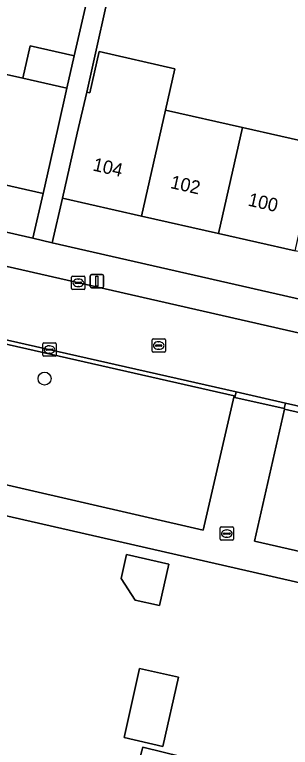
# Model space of a CAD drawing. Extents: x 163683 to 164494, y 382709 to 383872.
# Drawn here: x 163889.9 to 163910.6, y 383586.3 to 383641.4 of the extents above; entities that cross this region are included whole.
import ezdxf

# ---------------------------------------------------------------- set-up
doc = ezdxf.new("R2010")
doc.units = 0
for name, color, linetype in [('IMGEO_Boom', 7, 'Continuous'), ('IMGEO_Erf', 7, 'Continuous'), ('IMGEO_Groenvoorziening', 7, 'Continuous'), ('IMGEO_Kolk', 7, 'Continuous'), ('IMGEO_Lichtmast', 7, 'Continuous'), ('IMGEO_Pand', 7, 'Continuous'), ('IMGEO_Pand_nummerreeks', 7, 'Continuous'), ('IMGEO_Rijbaan_lokaal_open', 7, 'Continuous'), ('IMGEO_Rioolput', 7, 'Continuous'), ('IMGEO_Voetpad_open', 7, 'Continuous')]:
    doc.layers.add(name, color=color, linetype=linetype)

msp = doc.modelspace()

# ---------------------------------------------------------------- linework, layer by layer
at = {"layer": 'IMGEO_Boom'}
msp.add_circle((163892.14, 383614.038), 0.489, dxfattribs=at)
at = {"layer": 'IMGEO_Erf'}
for points in [[(163887.444, 383637.295), (163890.498, 383636.604), (163891.053, 383639.052), (163894.267, 383638.324), (163894.369, 383638.301), (163895.5, 383643.19), (163893.223, 383643.685), (163894.066, 383647.565), (163896.344, 383647.069), (163896.754, 383648.956), (163894.476, 383649.451), (163895.322, 383653.339), (163896.844, 383660.342), (163885.757, 383663.138)], [(163899.561, 383654.725), (163895.321, 383635.553), (163895.543, 383635.503), (163896.246, 383638.606), (163901.928, 383637.319), (163901.226, 383634.216), (163906.999, 383632.908), (163912.773, 383631.601), (163918.546, 383630.294), (163924.32, 383628.986), (163930.065, 383627.685), (163930.089, 383627.791), (163930.185, 383627.77), (163930.281, 383627.748), (163934.658, 383646.57)], [(163865.953, 383630.356), (163891.255, 383624.58), (163892.023, 383627.943), (163883.41, 383629.893)], [(163931.02, 383567.996), (163935.173, 383586.624), (163936.453, 383592.966), (163907.257, 383599.625), (163867.198, 383608.763), (163864.894, 383609.288), (163864.286, 383603.053), (163864.101, 383601.396), (163863.187, 383594.076), (163865.734, 383593.713), (163865.7, 383593.422), (163865.55, 383592.122), (163864.733, 383585.039)], [(163898.61, 383583.051), (163899.524, 383586.354), (163902.47, 383585.609)]]:
    msp.add_lwpolyline(points, dxfattribs=at)
for points in [[(163916.745, 383622.334), (163910.972, 383623.642), (163905.198, 383624.949), (163899.424, 383626.256), (163893.489, 383627.6), (163892.723, 383624.245), (163919.637, 383618.102), (163927.735, 383616.352), (163928.455, 383619.683), (163922.519, 383621.027)], [(163898.942, 383597.398), (163897.892, 383599.026), (163898.295, 383600.821), (163901.469, 383600.108), (163900.768, 383596.988)], [(163898.106, 383587.069), (163899.278, 383592.259), (163902.204, 383591.599), (163901.032, 383586.408)]]:
    msp.add_lwpolyline(points, close=True, dxfattribs=at)
at = {"layer": 'IMGEO_Groenvoorziening'}
for points in [[(163904.059, 383602.649), (163906.384, 383612.754), (163868.244, 383621.391), (163867.399, 383611.102)], [(163936.934, 383595.205), (163939.15, 383605.096), (163910.155, 383611.753), (163907.897, 383601.819)]]:
    msp.add_lwpolyline(points, close=True, dxfattribs=at)
at = {"layer": 'IMGEO_Kolk'}
for p, q in [((163894.175, 383620.807), (163894.175, 383621.659)), ((163894.25, 383621.733), (163895.102, 383621.733)), ((163894.663, 383621.513), (163894.688, 383621.513)), ((163895.176, 383621.659), (163895.176, 383620.807)), ((163894.434, 383621.227), (163894.434, 383621.239)), ((163894.872, 383621.19), (163894.474, 383621.19)), ((163894.477, 383621.276), (163894.875, 383621.276)), ((163894.686, 383620.953), (163894.661, 383620.953)), ((163894.918, 383621.239), (163894.918, 383621.227)), ((163895.102, 383620.733), (163894.25, 383620.733)), ((163892.007, 383615.794), (163892.007, 383616.646)), ((163892.082, 383616.72), (163892.934, 383616.72)), ((163892.495, 383616.5), (163892.52, 383616.5)), ((163893.008, 383616.646), (163893.008, 383615.794)), ((163892.266, 383616.214), (163892.266, 383616.226)), ((163892.704, 383616.177), (163892.306, 383616.177)), ((163892.309, 383616.263), (163892.707, 383616.263)), ((163892.518, 383615.94), (163892.493, 383615.94)), ((163892.75, 383616.226), (163892.75, 383616.214)), ((163892.934, 383615.72), (163892.082, 383615.72)), ((163905.328, 383601.968), (163905.328, 383602.82)), ((163905.403, 383602.894), (163906.255, 383602.894)), ((163906.329, 383602.82), (163906.329, 383601.968)), ((163905.587, 383602.388), (163905.587, 383602.4)), ((163906.025, 383602.351), (163905.627, 383602.351)), ((163905.63, 383602.437), (163906.028, 383602.437)), ((163905.816, 383602.674), (163905.841, 383602.674)), ((163906.071, 383602.4), (163906.071, 383602.388)), ((163906.255, 383601.894), (163905.403, 383601.894)), ((163905.839, 383602.114), (163905.814, 383602.114))]:
    msp.add_line(p, q, dxfattribs=at)
for points in [[(163894.175, 383620.807), (163894.175, 383621.659)], [(163894.25, 383621.733), (163895.102, 383621.733)], [(163895.176, 383621.659), (163895.176, 383620.807)], [(163895.102, 383620.733), (163894.25, 383620.733)], [(163892.007, 383615.794), (163892.007, 383616.646)], [(163892.082, 383616.72), (163892.934, 383616.72)], [(163893.008, 383616.646), (163893.008, 383615.794)], [(163892.934, 383615.72), (163892.082, 383615.72)], [(163905.328, 383601.968), (163905.328, 383602.82)], [(163905.403, 383602.894), (163906.255, 383602.894)], [(163906.329, 383602.82), (163906.329, 383601.968)], [(163906.255, 383601.894), (163905.403, 383601.894)]]:
    msp.add_lwpolyline(points, dxfattribs=at)
for centre, radius, start, end in [((163894.252, 383621.657), 0.0765, 91.552, 178.448), ((163894.252, 383621.657), 0.0765, 91.552, 178.448), ((163895.1, 383621.657), 0.0765, 1.552, 88.448), ((163895.1, 383621.657), 0.0765, 1.552, 88.448), ((163894.474, 383621.236), 0.0403, 85.8775, 175.7526), ((163894.471, 383621.226), 0.0366, 178.938, 274.7102), ((163894.875, 383621.233), 0.043, 264.8664, 352.4533), ((163894.879, 383621.238), 0.0386, 1.7309, 96.639), ((163894.252, 383620.809), 0.0765, 181.552, 268.448), ((163894.252, 383620.809), 0.0765, 181.552, 268.448), ((163895.1, 383620.809), 0.0765, 271.552, 358.448), ((163895.1, 383620.809), 0.0765, 271.552, 358.448), ((163892.084, 383616.644), 0.0765, 91.552, 178.448), ((163892.084, 383616.644), 0.0765, 91.552, 178.448), ((163892.932, 383616.644), 0.0765, 1.552, 88.448), ((163892.932, 383616.644), 0.0765, 1.552, 88.448), ((163892.306, 383616.223), 0.0403, 85.8775, 175.7526), ((163892.303, 383616.213), 0.0366, 178.938, 274.7102), ((163892.707, 383616.22), 0.043, 264.8664, 352.4533), ((163892.711, 383616.225), 0.0386, 1.7309, 96.639), ((163892.084, 383615.796), 0.0765, 181.552, 268.448), ((163892.084, 383615.796), 0.0765, 181.552, 268.448), ((163892.932, 383615.796), 0.0765, 271.552, 358.448), ((163892.932, 383615.796), 0.0765, 271.552, 358.448), ((163905.405, 383602.818), 0.0765, 91.552, 178.448), ((163905.405, 383602.818), 0.0765, 91.552, 178.448), ((163906.253, 383602.818), 0.0765, 1.552, 88.448), ((163906.253, 383602.818), 0.0765, 1.552, 88.448), ((163905.627, 383602.397), 0.0403, 85.8775, 175.7526), ((163905.624, 383602.387), 0.0366, 178.938, 274.7102), ((163906.028, 383602.394), 0.043, 264.8664, 352.4533), ((163906.032, 383602.399), 0.0386, 1.7309, 96.639), ((163905.405, 383601.97), 0.0765, 181.552, 268.448), ((163905.405, 383601.97), 0.0765, 181.552, 268.448), ((163906.253, 383601.97), 0.0765, 271.552, 358.448), ((163906.253, 383601.97), 0.0765, 271.552, 358.448)]:
    msp.add_arc(centre, radius, start, end, dxfattribs=at)
for centre, major_axis, ratio, start_param, end_param in [((163894.662, 383621.233), (-0.387, 0.002), 0.722429, 4.712389, 7.853982), ((163894.687, 383621.233), (-0.39, 0.002), 0.717154, 1.570796, 4.712389), ((163892.494, 383616.22), (-0.387, 0.002), 0.722429, 4.712389, 7.853982), ((163892.519, 383616.22), (-0.39, 0.002), 0.717154, 1.570796, 4.712389), ((163905.815, 383602.394), (-0.387, 0.002), 0.722429, 4.712389, 7.853982), ((163905.84, 383602.394), (-0.39, 0.002), 0.717154, 1.570796, 4.712389)]:
    msp.add_ellipse(centre, major_axis=major_axis, ratio=ratio, start_param=start_param, end_param=end_param, dxfattribs=at)
at = {"layer": 'IMGEO_Lichtmast'}
for p, q in [((163895.575, 383620.965), (163895.575, 383621.765)), ((163895.575, 383621.765), (163895.575, 383620.965)), ((163895.675, 383621.865), (163896.465, 383621.865)), ((163896.465, 383621.865), (163895.675, 383621.865)), ((163896.565, 383621.765), (163896.565, 383620.965)), ((163896.565, 383620.965), (163896.565, 383621.765)), ((163896.465, 383620.865), (163895.675, 383620.865)), ((163895.675, 383620.865), (163896.465, 383620.865))]:
    msp.add_line(p, q, dxfattribs=at)
msp.add_lwpolyline([(163895.995, 383621.74), (163896.145, 383621.74), (163896.145, 383620.99), (163895.995, 383620.99), (163895.995, 383621.74)], dxfattribs=at)
for centre, start, end in [((163895.675, 383621.765), 90, 180), ((163895.675, 383621.765), 90, 180), ((163896.465, 383621.765), 0, 90), ((163896.465, 383621.765), 360, 90), ((163895.675, 383620.965), 180, 270), ((163895.675, 383620.965), 180, 270), ((163896.465, 383620.965), 270, 0), ((163896.465, 383620.965), 270, 0)]:
    msp.add_arc(centre, 0.1, start, end, dxfattribs=at)
at = {"layer": 'IMGEO_Pand'}
for points in [[(163894.369, 383638.301), (163894.267, 383638.324), (163891.053, 383639.052), (163890.498, 383636.604), (163893.814, 383635.853)], [(163901.226, 383634.216), (163901.928, 383637.319), (163896.246, 383638.606), (163895.543, 383635.503), (163895.321, 383635.553), (163894.593, 383632.477), (163893.489, 383627.6), (163899.424, 383626.256)], [(163890.498, 383636.604), (163887.444, 383637.295), (163886.826, 383634.564), (163884.603, 383635.068), (163884.533, 383634.766), (163883.41, 383629.893), (163892.023, 383627.943), (163893.127, 383632.82), (163893.814, 383635.853)], [(163906.999, 383632.908), (163901.226, 383634.216), (163899.424, 383626.256), (163905.198, 383624.949)], [(163910.972, 383623.642), (163912.773, 383631.601), (163906.999, 383632.908), (163905.198, 383624.949)], [(163901.469, 383600.108), (163898.295, 383600.821), (163897.892, 383599.026), (163898.942, 383597.398), (163900.768, 383596.988)], [(163901.032, 383586.408), (163902.204, 383591.599), (163899.278, 383592.259), (163898.106, 383587.069)], [(163899.524, 383586.354), (163898.61, 383583.051), (163900.285, 383582.912), (163901.621, 383582.801), (163901.758, 383582.79), (163902.47, 383585.609)]]:
    msp.add_lwpolyline(points, close=True, dxfattribs=at)
at = {"layer": 'IMGEO_Rijbaan_lokaal_open'}
msp.add_lwpolyline([(163867.994, 383627.328), (163866.745, 383622.033), (163868.268, 383621.689), (163906.527, 383613.04), (163910.224, 383612.202), (163935.253, 383606.524), (163936.417, 383611.838), (163932.718, 383612.575)], close=True, dxfattribs=at)
at = {"layer": 'IMGEO_Rioolput'}
for p, q in [((163900.289, 383617.022), (163901.141, 383617.022)), ((163900.214, 383616.096), (163900.214, 383616.948)), ((163900.473, 383616.516), (163900.473, 383616.528)), ((163900.911, 383616.479), (163900.513, 383616.479)), ((163900.516, 383616.565), (163900.914, 383616.565)), ((163900.702, 383616.802), (163900.727, 383616.802)), ((163900.957, 383616.528), (163900.957, 383616.516)), ((163901.215, 383616.948), (163901.215, 383616.096)), ((163901.141, 383616.022), (163900.289, 383616.022)), ((163900.725, 383616.242), (163900.7, 383616.242))]:
    msp.add_line(p, q, dxfattribs=at)
for points in [[(163900.289, 383617.022), (163901.141, 383617.022)], [(163900.214, 383616.096), (163900.214, 383616.948)], [(163901.215, 383616.948), (163901.215, 383616.096)], [(163901.141, 383616.022), (163900.289, 383616.022)]]:
    msp.add_lwpolyline(points, dxfattribs=at)
for centre, radius, start, end in [((163900.291, 383616.946), 0.0765, 91.552, 178.448), ((163900.291, 383616.946), 0.0765, 91.552, 178.448), ((163901.139, 383616.946), 0.0765, 1.552, 88.448), ((163901.139, 383616.946), 0.0765, 1.552, 88.448), ((163900.513, 383616.525), 0.0403, 85.8775, 175.7526), ((163900.51, 383616.515), 0.0366, 178.938, 274.7102), ((163900.914, 383616.522), 0.043, 264.8664, 352.4533), ((163900.918, 383616.527), 0.0386, 1.7309, 96.639), ((163900.291, 383616.098), 0.0765, 181.552, 268.448), ((163900.291, 383616.098), 0.0765, 181.552, 268.448), ((163901.139, 383616.098), 0.0765, 271.552, 358.448), ((163901.139, 383616.098), 0.0765, 271.552, 358.448)]:
    msp.add_arc(centre, radius, start, end, dxfattribs=at)
for centre, major_axis, ratio, start_param, end_param in [((163900.701, 383616.522), (-0.387, 0.002), 0.722429, 4.712389, 7.853982), ((163900.726, 383616.522), (-0.39, 0.002), 0.717154, 1.570796, 4.712389)]:
    msp.add_ellipse(centre, major_axis=major_axis, ratio=ratio, start_param=start_param, end_param=end_param, dxfattribs=at)
at = {"layer": 'IMGEO_Voetpad_open'}
for points in [[(163895.5, 383643.19), (163894.369, 383638.301), (163893.814, 383635.853), (163893.127, 383632.82), (163892.023, 383627.943), (163891.255, 383624.58), (163892.723, 383624.245), (163893.489, 383627.6), (163894.593, 383632.477), (163895.321, 383635.553), (163899.561, 383654.725)], [(163983.538, 383603.751), (163937.413, 383614.26), (163931.349, 383615.571), (163927.735, 383616.352), (163919.637, 383618.102), (163892.723, 383624.245), (163891.255, 383624.58), (163865.953, 383630.356), (163863.675, 383628.313), (163867.994, 383627.328), (163932.718, 383612.575), (163936.417, 383611.838), (163954.793, 383607.698)], [(163938.609, 383605.651), (163935.253, 383606.524), (163910.224, 383612.202), (163910.127, 383611.8), (163906.433, 383612.625), (163906.527, 383613.04), (163868.268, 383621.689), (163868.244, 383621.391), (163906.384, 383612.754), (163904.059, 383602.649), (163867.399, 383611.102)], [(163867.399, 383611.102), (163867.198, 383608.763), (163907.257, 383599.625), (163936.453, 383592.966), (163939.687, 383592.228), (163941.108, 383598.686), (163941.605, 383600.943)]]:
    msp.add_lwpolyline(points, dxfattribs=at)
for points in [[(163910.224, 383612.202), (163906.527, 383613.04), (163906.433, 383612.625), (163910.127, 383611.8)], [(163910.155, 383611.753), (163939.15, 383605.096), (163936.934, 383595.205), (163907.897, 383601.819)]]:
    msp.add_lwpolyline(points, close=True, dxfattribs=at)

# ---------------------------------------------------------------- texts
at = {"layer": 'IMGEO_Pand_nummerreeks'}
for s, rotation, p in [('104', 347.2402, (163895.704, 383629.683)), ('102', 347.2422, (163901.53, 383628.363)), ('100', 347.2422, (163907.364, 383627.043))]:
    msp.add_text(s, height=1, rotation=rotation, dxfattribs=at).set_placement(p)

doc.saveas('drawing.dxf')
